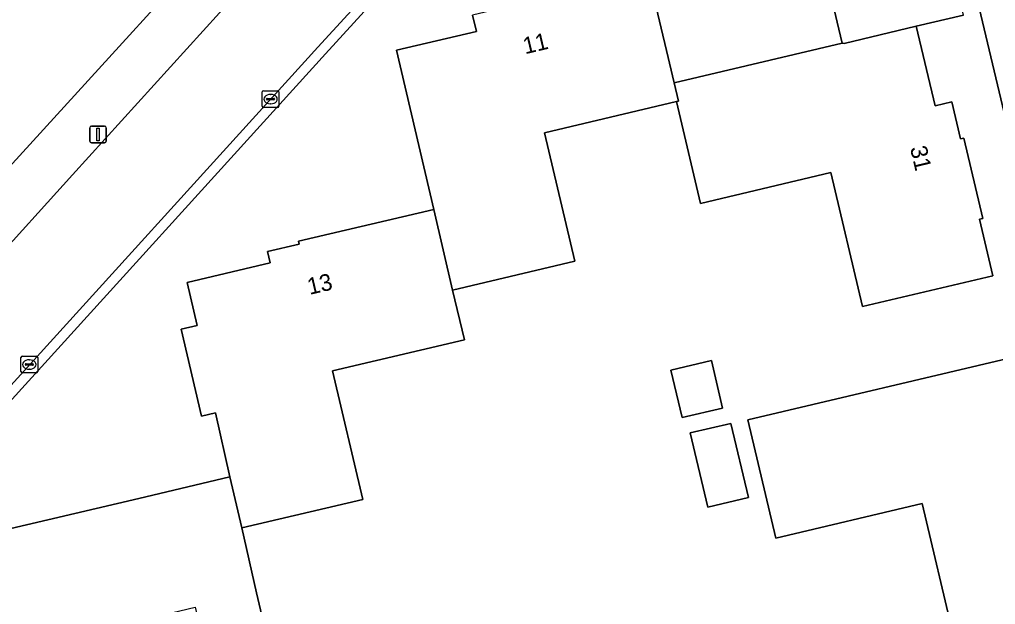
# Model space of a CAD drawing. Extents: x 157648 to 158502, y 379212 to 380938.
# Drawn here: x 158162.9 to 158221.4, y 380514.1 to 380549.2 of the extents above; entities that cross this region are included whole.
import ezdxf

# ---------------------------------------------------------------- set-up
doc = ezdxf.new("R2010")
doc.units = 0
for name, color, linetype in [('IMGEO_Erf', 7, 'Continuous'), ('IMGEO_Kolk', 7, 'Continuous'), ('IMGEO_Lichtmast', 7, 'Continuous'), ('IMGEO_Pand', 7, 'Continuous'), ('IMGEO_Pand_nummerreeks', 7, 'Continuous'), ('IMGEO_Rijbaan_lokaal_open', 7, 'Continuous'), ('IMGEO_Voetpad_open', 7, 'Continuous')]:
    doc.layers.add(name, color=color, linetype=linetype)

msp = doc.modelspace()

# ---------------------------------------------------------------- linework, layer by layer
at = {"layer": 'IMGEO_Erf'}
for points in [[(158158.961, 380536.699), (158203.054, 380585.037)], [(158207.911, 380501.03), (158215.154, 380502.738), (158222.749, 380504.529), (158220.849, 380512.586), (158218.887, 380512.123), (158216.994, 380520.152), (158208.234, 380518.086), (158206.561, 380525.179), (158222.48, 380528.933), (158223.648, 380523.983), (158224.253, 380524.126), (158224.748, 380522.028), (158224.955, 380522.077), (158226.095, 380517.285), (158228.061, 380517.741), (158218.496, 380557.919), (158216.938, 380564.64), (158206.036, 380574.234), (158181.237, 380547.104), (158161.46, 380525.323), (158161.459, 380525.322)], [(158200.521, 380552.165), (158201.669, 380547.299), (158202.127, 380545.357), (158212.202, 380547.732), (158210.376, 380555.476)], [(158160.75, 380518.271), (158170.055, 380520.465), (158175.513, 380521.752), (158174.643, 380525.592), (158173.811, 380525.395), (158172.585, 380530.592), (158173.552, 380530.82), (158172.945, 380533.393), (158177.922, 380534.567), (158177.762, 380535.245), (158179.67, 380535.695), (158179.63, 380535.867), (158187.735, 380537.778), (158185.487, 380547.312), (158190.285, 380548.444), (158190.055, 380549.42)], [(158219.481, 380549.414), (158216.649, 380548.746), (158217.772, 380543.981), (158218.779, 380544.218), (158219.302, 380542), (158219.499, 380542.047), (158220.632, 380537.241), (158220.437, 380537.195), (158221.239, 380533.796), (158213.421, 380531.952), (158211.529, 380539.978), (158203.719, 380538.136), (158202.281, 380544.235), (158194.371, 380542.37), (158196.187, 380534.669), (158188.862, 380532.941), (158189.564, 380529.963), (158181.663, 380528.1), (158183.479, 380520.4), (158176.232, 380518.691), (158177.114, 380514.813), (158177.423, 380513.454)]]:
    msp.add_lwpolyline(points, dxfattribs=at)
for points in [[(158202.615, 380525.301), (158201.944, 380528.147), (158204.368, 380528.718), (158205.039, 380525.873)], [(158203.103, 380524.384), (158205.539, 380524.958), (158206.587, 380520.513), (158204.152, 380519.938)]]:
    msp.add_lwpolyline(points, close=True, dxfattribs=at)
at = {"layer": 'IMGEO_Kolk'}
for p, q in [((158177.451, 380543.961), (158177.451, 380544.813)), ((158177.526, 380544.887), (158178.378, 380544.887)), ((158177.939, 380544.667), (158177.964, 380544.667)), ((158178.452, 380544.813), (158178.452, 380543.961)), ((158177.71, 380544.381), (158177.71, 380544.393)), ((158178.148, 380544.344), (158177.75, 380544.344)), ((158177.753, 380544.43), (158178.151, 380544.43)), ((158177.962, 380544.107), (158177.937, 380544.107)), ((158178.194, 380544.393), (158178.194, 380544.381)), ((158178.378, 380543.887), (158177.526, 380543.887)), ((158162.993, 380528.058), (158162.993, 380528.91)), ((158163.068, 380528.984), (158163.92, 380528.984)), ((158163.994, 380528.91), (158163.994, 380528.058)), ((158163.252, 380528.478), (158163.252, 380528.49)), ((158163.69, 380528.441), (158163.292, 380528.441)), ((158163.295, 380528.527), (158163.693, 380528.527)), ((158163.504, 380528.204), (158163.479, 380528.204)), ((158163.481, 380528.764), (158163.506, 380528.764)), ((158163.736, 380528.49), (158163.736, 380528.478)), ((158163.92, 380527.984), (158163.068, 380527.984))]:
    msp.add_line(p, q, dxfattribs=at)
for points in [[(158177.451, 380543.961), (158177.451, 380544.813)], [(158177.526, 380544.887), (158178.378, 380544.887)], [(158178.452, 380544.813), (158178.452, 380543.961)], [(158178.378, 380543.887), (158177.526, 380543.887)], [(158162.993, 380528.058), (158162.993, 380528.91)], [(158163.068, 380528.984), (158163.92, 380528.984)], [(158163.994, 380528.91), (158163.994, 380528.058)], [(158163.92, 380527.984), (158163.068, 380527.984)]]:
    msp.add_lwpolyline(points, dxfattribs=at)
for centre, radius, start, end in [((158177.528, 380544.811), 0.0765, 91.55205, 178.44795), ((158177.528, 380544.811), 0.0765, 91.55205, 178.44795), ((158178.376, 380544.811), 0.0765, 1.55205, 88.44795), ((158178.376, 380544.811), 0.0765, 1.55205, 88.44795), ((158177.75, 380544.39), 0.0403, 85.87752, 175.75265), ((158177.747, 380544.38), 0.0366, 178.93798, 274.71019), ((158178.151, 380544.387), 0.043, 264.86636, 352.45326), ((158178.155, 380544.392), 0.0386, 1.73085, 96.63898), ((158177.528, 380543.963), 0.0765, 181.55205, 268.44795), ((158177.528, 380543.963), 0.0765, 181.55205, 268.44795), ((158178.376, 380543.963), 0.0765, 271.55205, 358.44795), ((158178.376, 380543.963), 0.0765, 271.55205, 358.44795), ((158163.07, 380528.908), 0.0765, 91.55205, 178.44795), ((158163.07, 380528.908), 0.0765, 91.55205, 178.44795), ((158163.918, 380528.908), 0.0765, 1.55205, 88.44795), ((158163.918, 380528.908), 0.0765, 1.55205, 88.44795), ((158163.292, 380528.487), 0.0403, 85.87752, 175.75265), ((158163.289, 380528.477), 0.0366, 178.93798, 274.71019), ((158163.693, 380528.484), 0.043, 264.86636, 352.45326), ((158163.697, 380528.489), 0.0386, 1.73085, 96.63898), ((158163.07, 380528.06), 0.0765, 181.55205, 268.44795), ((158163.07, 380528.06), 0.0765, 181.55205, 268.44795), ((158163.918, 380528.06), 0.0765, 271.55205, 358.44795), ((158163.918, 380528.06), 0.0765, 271.55205, 358.44795)]:
    msp.add_arc(centre, radius, start, end, dxfattribs=at)
for centre, major_axis, ratio, start_param, end_param in [((158177.938, 380544.387), (-0.387, 0.002), 0.722429, 4.712389, 7.853982), ((158177.963, 380544.387), (-0.39, 0.002), 0.717154, 1.570796, 4.712389), ((158163.48, 380528.484), (-0.387, 0.002), 0.722429, 4.712389, 7.853982), ((158163.505, 380528.484), (-0.39, 0.002), 0.717154, 1.570796, 4.712389)]:
    msp.add_ellipse(centre, major_axis=major_axis, ratio=ratio, start_param=start_param, end_param=end_param, dxfattribs=at)
at = {"layer": 'IMGEO_Lichtmast'}
for p, q in [((158167.113, 380541.868), (158167.113, 380542.668)), ((158167.113, 380542.668), (158167.113, 380541.868)), ((158167.213, 380542.768), (158168.003, 380542.768)), ((158168.003, 380542.768), (158167.213, 380542.768)), ((158168.103, 380542.668), (158168.103, 380541.868)), ((158168.103, 380541.868), (158168.103, 380542.668)), ((158168.003, 380541.768), (158167.213, 380541.768)), ((158167.213, 380541.768), (158168.003, 380541.768))]:
    msp.add_line(p, q, dxfattribs=at)
msp.add_lwpolyline([(158167.533, 380542.643), (158167.683, 380542.643), (158167.683, 380541.893), (158167.533, 380541.893), (158167.533, 380542.643)], dxfattribs=at)
for centre, start, end in [((158167.213, 380542.668), 90, 180), ((158167.213, 380542.668), 90, 180), ((158168.003, 380542.668), 0, 90), ((158168.003, 380542.668), 360, 90), ((158167.213, 380541.868), 180, 270), ((158167.213, 380541.868), 180, 270), ((158168.003, 380541.868), 270, 0), ((158168.003, 380541.868), 270, 0)]:
    msp.add_arc(centre, 0.1, start, end, dxfattribs=at)
at = {"layer": 'IMGEO_Pand'}
for points in [[(158212.202, 380547.732), (158212.328, 380547.722), (158216.649, 380548.746), (158219.481, 380549.414), (158215.932, 380564.466), (158210.781, 380563.252), (158210.663, 380563.752), (158208.844, 380563.323), (158208.791, 380563.549), (158200.327, 380561.553), (158201.475, 380556.687), (158202.214, 380553.552), (158210.376, 380555.476)], [(158187.735, 380537.778), (158188.862, 380532.941), (158196.187, 380534.669), (158194.371, 380542.37), (158202.281, 380544.235), (158202.388, 380544.26), (158202.127, 380545.357), (158201.669, 380547.299), (158200.521, 380552.165), (158192.195, 380550.201), (158192.256, 380549.939), (158190.055, 380549.42), (158190.285, 380548.444), (158185.487, 380547.312)], [(158212.202, 380547.732), (158202.127, 380545.357), (158202.388, 380544.26), (158202.281, 380544.235), (158203.719, 380538.136), (158211.529, 380539.978), (158213.421, 380531.952), (158221.239, 380533.796), (158220.437, 380537.195), (158220.632, 380537.241), (158219.499, 380542.047), (158219.302, 380542), (158218.779, 380544.218), (158217.772, 380543.981), (158216.649, 380548.746), (158212.328, 380547.722)], [(158175.513, 380521.752), (158176.232, 380518.691), (158183.479, 380520.4), (158181.663, 380528.1), (158189.564, 380529.963), (158188.862, 380532.941), (158187.735, 380537.778), (158179.63, 380535.867), (158179.67, 380535.695), (158177.762, 380535.245), (158177.922, 380534.567), (158172.945, 380533.393), (158173.552, 380530.82), (158172.585, 380530.592), (158173.811, 380525.395), (158174.643, 380525.592)], [(158220.849, 380512.586), (158228.842, 380514.468), (158228.061, 380517.741), (158226.095, 380517.285), (158224.955, 380522.077), (158224.748, 380522.028), (158224.253, 380524.126), (158223.648, 380523.983), (158222.48, 380528.933), (158206.561, 380525.179), (158208.234, 380518.086), (158216.994, 380520.152), (158218.887, 380512.123)], [(158205.039, 380525.873), (158204.368, 380528.718), (158201.944, 380528.147), (158202.615, 380525.301)], [(158204.152, 380519.938), (158206.587, 380520.513), (158205.539, 380524.958), (158203.103, 380524.384)], [(158177.114, 380514.813), (158176.232, 380518.691), (158175.513, 380521.752), (158170.055, 380520.465), (158160.75, 380518.271), (158161.89, 380513.437), (158161.36, 380513.312), (158161.82, 380511.364), (158161.618, 380511.317), (158162.778, 380506.397), (158163.028, 380506.456), (158163.742, 380503.42), (158171.592, 380505.268), (158169.75, 380513.076), (158173.432, 380513.944), (158173.752, 380512.588), (158177.423, 380513.454)]]:
    msp.add_lwpolyline(points, close=True, dxfattribs=at)
at = {"layer": 'IMGEO_Rijbaan_lokaal_open'}
msp.add_lwpolyline([(158161.015, 380525.72), (158180.789, 380547.505), (158184.386, 380551.425), (158194.162, 380562.139), (158197.241, 380565.485), (158199.255, 380567.716), (158202.84, 380571.622), (158208.577, 380577.884), (158204.43, 380581.784), (158201.362, 380578.522), (158196.246, 380572.942), (158190.145, 380566.306), (158187.705, 380563.61), (158184.482, 380560.078), (158177.834, 380552.801), (158166.087, 380539.848), (158161.006, 380534.247), (158156.78, 380529.591)], dxfattribs=at)
at = {"layer": 'IMGEO_Voetpad_open'}
for points in [[(158277.661, 380606.606), (158277.805, 380608.138), (158263.48, 380604.733), (158252.238, 380602.054), (158209.338, 380591.898), (158209.284, 380591.839), (158206.898, 380589.238), (158205.347, 380587.551), (158203.054, 380585.037), (158158.961, 380536.699), (158161.006, 380534.247), (158166.087, 380539.848), (158177.834, 380552.801), (158184.482, 380560.078), (158187.705, 380563.61), (158190.145, 380566.306), (158196.246, 380572.942), (158201.362, 380578.522), (158204.43, 380581.784), (158205.278, 380582.686)], [(158209.549, 380578.944), (158208.577, 380577.884), (158208.994, 380577.47), (158219.876, 380569.535), (158222.404, 380558.759), (158218.496, 380557.919), (158228.061, 380517.741), (158228.842, 380514.468), (158229.701, 380510.871)], [(158181.237, 380547.104), (158206.036, 380574.234), (158208.994, 380577.47), (158208.577, 380577.884), (158202.84, 380571.622), (158199.255, 380567.716), (158197.241, 380565.485), (158194.162, 380562.139), (158184.386, 380551.425), (158180.789, 380547.505), (158161.015, 380525.72)], [(158158.663, 380522.698), (158159.032, 380522.468), (158159.759, 380523.488), (158160.529, 380524.476), (158161.341, 380525.43), (158161.46, 380525.323), (158181.237, 380547.104)]]:
    msp.add_lwpolyline(points, dxfattribs=at)

# ---------------------------------------------------------------- texts
at = {"layer": 'IMGEO_Pand_nummerreeks'}
for s, rotation, p in [('11', 13.27274, (158193.207, 380547.07)), ('31', 283.2651, (158216.268, 380541.462)), ('13', 13.26692, (158180.285, 380532.652))]:
    msp.add_text(s, height=1, rotation=rotation, dxfattribs=at).set_placement(p)

doc.saveas('drawing.dxf')
